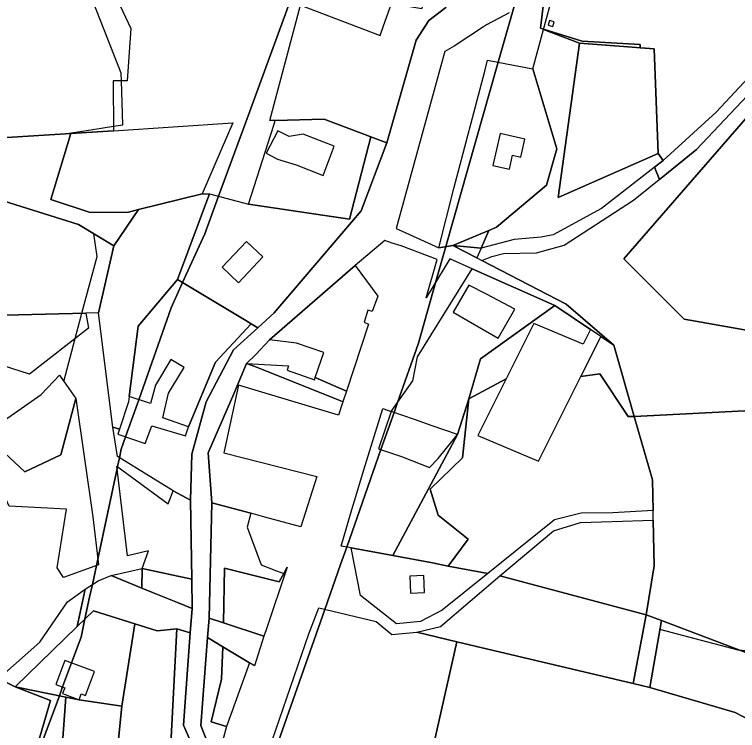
# Model space of a CAD drawing. Extents: x -477304 to -465429, y -1159113 to -1149210.
# Drawn here: x -475503.7 to -475278.7, y -1152741 to -1152518.2 of the extents above; entities that cross this region are included whole.
import ezdxf

# ---------------------------------------------------------------- set-up
doc = ezdxf.new("R2010")
doc.units = 0
for name, color, linetype in [('BPEJ_s', 7, 'Continuous'), ('orna_s', 7, 'Continuous'), ('PUPFL_s', 7, 'Continuous'), ('trav_porost_s', 7, 'Continuous'), ('voda_s', 7, 'Continuous'), ('zahrada_s', 7, 'Continuous')]:
    doc.layers.add(name, color=color, linetype=linetype)

msp = doc.modelspace()

# ---------------------------------------------------------------- linework, layer by layer
at = {"layer": 'BPEJ_s'}
for points in [[(-475264, -1152375.5), (-475303.5, -1152425), (-475328.5, -1152475), (-475335.64, -1152486.42), (-475335.89, -1152486.81), (-475339.31, -1152492.3), (-475343.5, -1152499), (-475346.66, -1152510.11), (-475353.17, -1152533.05), (-475369.47, -1152590.45), (-475372.55, -1152601.31), (-475378, -1152620.5), (-475384.48, -1152638.92), (-475385.59, -1152642.07), (-475389.65, -1152653.6), (-475400.33, -1152683.97), (-475402.22, -1152689.34), (-475407.14, -1152703.33), (-475421.69, -1152744.68)], [(-475256.23, -1152522.95), (-475291.41, -1152560.25), (-475303, -1152569.55), (-475304.54, -1152565.77), (-475301.78, -1152563.63), (-475303.39, -1152561.51), (-475304.59, -1152528.89), (-475308.95, -1152528.56), (-475309, -1152527.5), (-475327, -1152526.5), (-475339.1, -1152522.78), (-475340, -1152522.5), (-475335.64, -1152486.42), (-475328.5, -1152475), (-475303.5, -1152425), (-475264, -1152375.5)], [(-475547.72, -1152559.1), (-475488.03, -1152555.35), (-475481.93, -1152554.38), (-475472.88, -1152552.95), (-475470, -1152552.5), (-475470.42, -1152538.9), (-475470.5, -1152536.5), (-475493.5, -1152478), (-475495.59, -1152462.53), (-475496, -1152459.5), (-475479.5, -1152455), (-475476.06, -1152433.4), (-475496.4, -1152419.65), (-475521.37, -1152407.21)], [(-475547.72, -1152559.1), (-475488.03, -1152555.35), (-475481.93, -1152554.38), (-475472.88, -1152552.95), (-475470, -1152552.5), (-475470.42, -1152538.9), (-475470.5, -1152536.5), (-475493.5, -1152478), (-475495.59, -1152462.53), (-475496, -1152459.5), (-475479.5, -1152455), (-475476.06, -1152433.4), (-475496.4, -1152419.65), (-475521.37, -1152407.21)], [(-475346.66, -1152510.11), (-475343.5, -1152499), (-475339.31, -1152492.3), (-475335.89, -1152486.81), (-475335.64, -1152486.42), (-475340, -1152522.5), (-475339.1, -1152522.78), (-475327, -1152526.5), (-475309, -1152527.5), (-475308.95, -1152528.56), (-475304.59, -1152528.89), (-475303.39, -1152561.51), (-475301.78, -1152563.63), (-475304.54, -1152565.77), (-475303, -1152569.55), (-475291.41, -1152560.25), (-475256.23, -1152522.95)], [(-475408.89, -1152489.22), (-475431.76, -1152551.69), (-475440.21, -1152574.78), (-475444.5, -1152586.5), (-475451.42, -1152601.65), (-475455, -1152609.5), (-475465.07, -1152638.08), (-475469.15, -1152649.66), (-475470.5, -1152653.5), (-475471.06, -1152656.13), (-475471.66, -1152658.91), (-475471.78, -1152659.5), (-475477.81, -1152687.72), (-475478.23, -1152689.69), (-475479.5, -1152695.63), (-475480.35, -1152699.58), (-475481.79, -1152706.32), (-475483, -1152712), (-475485.97, -1152719.99), (-475488.76, -1152727.48), (-475489.77, -1152730.19), (-475500.69, -1152759.54)], [(-475500.69, -1152759.54), (-475489.77, -1152730.19), (-475488.76, -1152727.48), (-475485.97, -1152719.99), (-475483, -1152712), (-475481.79, -1152706.32), (-475480.35, -1152699.58), (-475479.5, -1152695.63), (-475478.23, -1152689.69), (-475477.81, -1152687.72), (-475471.78, -1152659.5), (-475471.66, -1152658.91), (-475471.06, -1152656.13), (-475470.5, -1152653.5), (-475469.15, -1152649.66), (-475465.07, -1152638.08), (-475455, -1152609.5), (-475451.42, -1152601.65), (-475444.5, -1152586.5), (-475440.21, -1152574.78), (-475431.76, -1152551.69), (-475408.89, -1152489.22)], [(-475421.69, -1152744.68), (-475407.14, -1152703.33), (-475402.22, -1152689.34), (-475400.33, -1152683.97), (-475389.65, -1152653.6), (-475385.59, -1152642.07), (-475384.48, -1152638.92), (-475378, -1152620.5), (-475372.55, -1152601.31), (-475369.47, -1152590.45), (-475353.17, -1152533.05), (-475346.66, -1152510.11)], [(-475146.11, -1152548.41), (-475147.47, -1152551.26), (-475149.33, -1152552.35), (-475150.08, -1152553.26), (-475148.4, -1152554.66), (-475152.94, -1152588.77), (-475155.44, -1152609.48), (-475149.5, -1152634.5), (-475142.27, -1152676.94), (-475142, -1152678.5), (-475185.5, -1152696.5), (-475202.94, -1152702.46), (-475206, -1152703.5), (-475212.72, -1152719.33), (-475213, -1152720), (-475223.6, -1152719.74), (-475254, -1152719), (-475278.05, -1152716.05), (-475278.5, -1152716), (-475302.84, -1152709.62), (-475305.99, -1152727.63), (-475279.36, -1152735.39), (-475267.5, -1152741.66)], [(-475513.13, -1152648.79), (-475495.44, -1152636.49), (-475489.7, -1152630.49), (-475488.35, -1152632.41), (-475484.83, -1152618.99), (-475483, -1152612), (-475482.78, -1152611.18), (-475478, -1152593.5), (-475479.05, -1152586.42), (-475483.8, -1152583.55), (-475546.33, -1152563.98)], [(-475483, -1152612), (-475482.78, -1152611.18), (-475478, -1152593.5), (-475479.05, -1152586.42), (-475483.8, -1152583.55), (-475546.33, -1152563.98)], [(-475513.13, -1152648.79), (-475495.44, -1152636.49), (-475489.7, -1152630.49), (-475488.35, -1152632.41), (-475484.83, -1152618.99), (-475483, -1152612)], [(-475142, -1152678.5), (-475185.5, -1152696.5), (-475202.94, -1152702.46), (-475206, -1152703.5), (-475212.72, -1152719.33), (-475213, -1152720), (-475223.6, -1152719.74), (-475254, -1152719), (-475278.05, -1152716.05), (-475278.5, -1152716), (-475302.84, -1152709.62), (-475305.99, -1152727.63), (-475279.36, -1152735.39), (-475267.5, -1152741.66)]]:
    msp.add_lwpolyline(points, dxfattribs=at)
at = {"layer": 'orna_s'}
for points in [[(-475431.77, -1152613.42), (-475452.99, -1152600.71), (-475443.01, -1152574.05), (-475430.9, -1152577.22), (-475399.46, -1152581.85), (-475392.83, -1152556.3), (-475387.87, -1152558.17), (-475395.84, -1152579.34), (-475422.9, -1152611), (-475428.03, -1152615.68), (-475430.02, -1152614.48)], [(-475431.51, -1152588.84), (-475439.07, -1152596.88), (-475433.96, -1152601.69), (-475426.39, -1152593.65)], [(-475374.31, -1152665.88), (-475364.3, -1152656.18), (-475362.32, -1152637.82), (-475350.7, -1152631.64), (-475351.29, -1152632.83), (-475359.52, -1152649.27), (-475340.6, -1152657.16), (-475327.41, -1152630.82), (-475321.56, -1152629.99), (-475312.72, -1152643.36), (-475310.83, -1152643.26), (-475305.15, -1152663.06), (-475304.95, -1152672.61), (-475317.49, -1152673.28), (-475327.3, -1152673.43), (-475335.62, -1152675.47), (-475356.44, -1152692.17), (-475368.75, -1152689.87), (-475362.55, -1152681.52), (-475371.82, -1152673.99)], [(-475304.89, -1152675.54), (-475304.6, -1152689.78), (-475307.16, -1152704.99), (-475352.71, -1152692.87), (-475335.93, -1152678.86), (-475327.56, -1152676.32), (-475317.74, -1152676.02)], [(-475426.08, -1152711.72), (-475438.64, -1152707.57), (-475438.38, -1152690.46), (-475421.32, -1152694.77), (-475419.9, -1152692.19), (-475418.81, -1152690.2), (-475425.41, -1152709.66)], [(-475453.25, -1152709.43), (-475459.33, -1152709.97), (-475466.26, -1152707.82), (-475479.19, -1152703.81), (-475484.22, -1152708.68), (-475481.7, -1152697.07), (-475477.69, -1152694.45), (-475473.67, -1152692.8), (-475464.09, -1152696.7), (-475460.79, -1152698.04), (-475453.01, -1152701.2), (-475448.46, -1152703.05), (-475449.1, -1152710.68)], [(-475488.76, -1152729.5), (-475483.62, -1152731.43), (-475487.74, -1152730.6), (-475503.55, -1152727.41), (-475484.22, -1152708.68), (-475479.19, -1152703.81), (-475466.26, -1152707.82), (-475470.29, -1152733.49), (-475483.62, -1152731.43), (-475482.95, -1152729.65), (-475481.64, -1152730.15), (-475478.84, -1152722.66), (-475488.05, -1152719.21), (-475490.85, -1152726.67), (-475488.1, -1152727.73)], [(-475430.58, -1152719.98), (-475438.91, -1152714.97), (-475443.64, -1152712.13), (-475443.17, -1152706.07), (-475438.64, -1152707.57), (-475426.08, -1152711.72), (-475429.06, -1152720.89)], [(-475474.41, -1152773.74), (-475470.29, -1152733.49), (-475466.26, -1152707.82), (-475459.33, -1152709.97), (-475453.25, -1152709.43), (-475455.35, -1152751.18), (-475459.14, -1152776.1), (-475463.5, -1152795.08), (-475471.52, -1152809.95), (-475482.63, -1152820.63), (-475482.23, -1152817.05), (-475481.05, -1152808.1), (-475480.01, -1152808.24), (-475479.28, -1152802.69)], [(-475430.58, -1152719.98), (-475437.73, -1152739.75), (-475442.55, -1152738.35), (-475439.25, -1152725.01), (-475438.91, -1152714.97)], [(-475492.49, -1152731.72), (-475503.36, -1152768.6), (-475537.87, -1152759.39), (-475508.67, -1152724.8), (-475503.55, -1152727.41)], [(-475488.91, -1152746.29), (-475487.74, -1152730.6), (-475483.62, -1152731.43), (-475470.29, -1152733.49), (-475474.41, -1152773.74), (-475491.45, -1152770.14)]]:
    msp.add_lwpolyline(points, close=True, dxfattribs=at)
at = {"layer": 'PUPFL_s'}
for points in [[(-475496.4, -1152419.65), (-475472.34, -1152435.92), (-475476.52, -1152459.12), (-475495.59, -1152462.53), (-475484.8, -1152485.64), (-475467.54, -1152522.6), (-475468.64, -1152538.9), (-475472.98, -1152538.9), (-475472.87, -1152554.39), (-475486.17, -1152555.23), (-475547.72, -1152559.1), (-475544.92, -1152516.32), (-475536.8, -1152500.86), (-475522.29, -1152482.15), (-475517.5, -1152474.52), (-475505.95, -1152443.71)], [(-475327.31, -1152479.71), (-475265.28, -1152504.9), (-475255.74, -1152517.88), (-475262.25, -1152523.9), (-475285.34, -1152548.57), (-475301.78, -1152563.63), (-475303.39, -1152561.51), (-475304.59, -1152528.89), (-475327.9, -1152527.1), (-475339.12, -1152522.84)], [(-475335.75, -1152520.45), (-475337.2, -1152520.07), (-475337.58, -1152521.52), (-475336.13, -1152521.9)], [(-475603.92, -1152619.42), (-475597.72, -1152632.56), (-475631.43, -1152639.13), (-475671.85, -1152582.07), (-475756.54, -1152588.61), (-475793.33, -1152644.02), (-475801.81, -1152637.65), (-475782.61, -1152609.87), (-475763.11, -1152577.59), (-475720.67, -1152575.24), (-475688.78, -1152572.02), (-475677.71, -1152573.32), (-475665.22, -1152581.09), (-475633.37, -1152615.35), (-475544.55, -1152612.7), (-475481.55, -1152611.15), (-475480.73, -1152615.77), (-475499.05, -1152630.14), (-475518.25, -1152623.98), (-475524.1, -1152630.78), (-475562.8, -1152623.77)], [(-475135.91, -1152674.89), (-475200.21, -1152695.68), (-475207.7, -1152714.26), (-475191.78, -1152718.55), (-475210.74, -1152719.26), (-475243.34, -1152720.48), (-475251.75, -1152720.8), (-475273.91, -1152717.63), (-475302.35, -1152706.82), (-475307.16, -1152704.99), (-475304.6, -1152689.78), (-475304.89, -1152675.54), (-475304.95, -1152672.61), (-475305.15, -1152663.06), (-475310.83, -1152643.26), (-475209.63, -1152638.17), (-475194.13, -1152605.29), (-475179.45, -1152587.19), (-475152.94, -1152588.77)], [(-475305.99, -1152727.63), (-475302.35, -1152706.82), (-475273.91, -1152717.63), (-475251.75, -1152720.8), (-475243.34, -1152720.48), (-475210.2, -1152757.89), (-475216.87, -1152778.07), (-475202.55, -1152805.3), (-475238.97, -1152771.86), (-475267.5, -1152741.66), (-475279.36, -1152735.39)]]:
    msp.add_lwpolyline(points, close=True, dxfattribs=at)
msp.add_lwpolyline([(-475546.33, -1152563.98), (-475483.8, -1152583.55), (-475472.83, -1152590.17), (-475477.57, -1152611.05), (-475481.55, -1152611.15), (-475544.55, -1152612.7)], dxfattribs=at)
at = {"layer": 'trav_porost_s'}
for points in [[(-475392.83, -1152556.3), (-475407.3, -1152550.74), (-475422.55, -1152551.15), (-475424.25, -1152551.2), (-475414.74, -1152515.33), (-475389.86, -1152524.78), (-475388.83, -1152521.69), (-475386.36, -1152514.79), (-475376.96, -1152516.33), (-475372.25, -1152504.78), (-475366.72, -1152506.32), (-475369.42, -1152516.07), (-475374.76, -1152520.03), (-475378.75, -1152526.25), (-475387.87, -1152558.17)], [(-475295.27, -1152613.03), (-475257.72, -1152619.61), (-475235.33, -1152618.28), (-475234.69, -1152614.43), (-475216.68, -1152617.41), (-475194.13, -1152605.29), (-475209.63, -1152638.17), (-475310.83, -1152643.26), (-475317.17, -1152621.14), (-475331.97, -1152608.4), (-475358.24, -1152594.73), (-475355.12, -1152593.51), (-475351.47, -1152592.55), (-475341.2, -1152592.4), (-475332.65, -1152590.02), (-475311.1, -1152576.04), (-475291.41, -1152560.25), (-475256.23, -1152522.95), (-475253.56, -1152520.85), (-475252.07, -1152522.88), (-475314.07, -1152594.24)], [(-475338.15, -1152571.35), (-475334.94, -1152559.97), (-475342.38, -1152535.13), (-475339.12, -1152522.84), (-475327.9, -1152527.1), (-475334.48, -1152575.2), (-475303.39, -1152561.51), (-475301.78, -1152563.63), (-475321, -1152578.56), (-475336.01, -1152586.77), (-475339.78, -1152587.54), (-475348.25, -1152588.27), (-475358.48, -1152590.93), (-475356.07, -1152585.41), (-475353.68, -1152584.42)], [(-475152.94, -1152588.77), (-475179.45, -1152587.19), (-475194.13, -1152605.29), (-475216.68, -1152617.41), (-475234.69, -1152614.43), (-475235.33, -1152618.28), (-475257.72, -1152619.61), (-475295.27, -1152613.03), (-475314.07, -1152594.24), (-475252.07, -1152522.88), (-475224.02, -1152538.6), (-475150.41, -1152552.98), (-475148.4, -1152554.66)], [(-475327.9, -1152527.1), (-475304.59, -1152528.89), (-475303.39, -1152561.51), (-475334.48, -1152575.2)], [(-475342.38, -1152535.13), (-475334.94, -1152559.97), (-475338.15, -1152571.35), (-475353.68, -1152584.42), (-475356.07, -1152585.41), (-475367.25, -1152590.05), (-475371.66, -1152590.85), (-475366.93, -1152572.39), (-475357.37, -1152535.88), (-475356.46, -1152532.42), (-475348.36, -1152533.98)], [(-475392.83, -1152556.3), (-475399.46, -1152581.85), (-475430.9, -1152577.22), (-475423.05, -1152552.7), (-475422.55, -1152551.15), (-475407.3, -1152550.74)], [(-475445.3, -1152573.97), (-475465.09, -1152578.92), (-475468.2, -1152579.7), (-475480.19, -1152579.81), (-475492.42, -1152575.77), (-475486.17, -1152555.23), (-475472.87, -1152554.39), (-475435.79, -1152551.96)], [(-475480.19, -1152579.81), (-475468.2, -1152579.7), (-475465.09, -1152578.92), (-475472.83, -1152590.17), (-475483.8, -1152583.55), (-475546.33, -1152563.98), (-475547.72, -1152559.1), (-475486.17, -1152555.23), (-475492.42, -1152575.77)], [(-475404.18, -1152559.21), (-475413.88, -1152555.48), (-475418.23, -1152556.21), (-475421.72, -1152554.37), (-475425.41, -1152561.4), (-475421.91, -1152563.23), (-475416.06, -1152565.04), (-475407.66, -1152568.27)], [(-475349.7, -1152566.39), (-475348.68, -1152561.99), (-475346.17, -1152562.56), (-475344.89, -1152557.01), (-475352.6, -1152555.24), (-475354.89, -1152565.2)], [(-475472.83, -1152590.17), (-475465.09, -1152578.92), (-475445.3, -1152573.97), (-475443.01, -1152574.05), (-475452.99, -1152600.71), (-475465.22, -1152615.25), (-475468.06, -1152637.12), (-475468.27, -1152638.75), (-475471, -1152647.29), (-475473.07, -1152646.63), (-475477.57, -1152611.05)], [(-475358.48, -1152590.93), (-475367.25, -1152590.05), (-475356.07, -1152585.41)], [(-475358.48, -1152590.93), (-475359.79, -1152593.93), (-475367.25, -1152590.05)], [(-475392.44, -1152610.64), (-475393.73, -1152610.18), (-475394.94, -1152613.97), (-475393.55, -1152614.57), (-475400.43, -1152635.47), (-475410.12, -1152631.13), (-475407.41, -1152623.44), (-475415.9, -1152620.45), (-475424.34, -1152619.41), (-475397.69, -1152596.36), (-475390.65, -1152605.83)], [(-475459.87, -1152633.57), (-475461.41, -1152639.25), (-475468.06, -1152637.12), (-475465.22, -1152615.25), (-475452.99, -1152600.71), (-475431.77, -1152613.42), (-475430.02, -1152614.48), (-475441.16, -1152626.41), (-475449.53, -1152646.56), (-475457.6, -1152643.71), (-475455.75, -1152636.06), (-475450.91, -1152628.05), (-475455.03, -1152625.56)], [(-475435.54, -1152622.52), (-475444.11, -1152638.71), (-475448.54, -1152655.06), (-475448.99, -1152669.34), (-475454.3, -1152666.48), (-475471.7, -1152655.74), (-475473.07, -1152646.63), (-475471, -1152647.29), (-475471.54, -1152648.84), (-475463.1, -1152651.73), (-475460.96, -1152646.18), (-475450.52, -1152649.29), (-475449.53, -1152646.56), (-475441.16, -1152626.41), (-475430.02, -1152614.48), (-475428.03, -1152615.68)], [(-475402.44, -1152638.36), (-475401.52, -1152638.73), (-475402.93, -1152642.86), (-475434.02, -1152633.53), (-475438.55, -1152654.65), (-475409.66, -1152661.97), (-475414.56, -1152677.69), (-475425.82, -1152674.63), (-475430.19, -1152673.44), (-475442.35, -1152670.13), (-475443.48, -1152654.62), (-475435.43, -1152636.21), (-475431.47, -1152626.8), (-475428.96, -1152627.8)], [(-475401.52, -1152638.73), (-475402.44, -1152638.36), (-475428.96, -1152627.8), (-475431.47, -1152626.8), (-475418.4, -1152627.54), (-475418.89, -1152628.94), (-475410.4, -1152631.93), (-475410.12, -1152631.13), (-475400.43, -1152635.47)], [(-475484.61, -1152637.73), (-475489.31, -1152655.26), (-475500.5, -1152660.55), (-475513.13, -1152648.79), (-475495.44, -1152636.49), (-475489.7, -1152630.49)], [(-475490.41, -1152690.43), (-475487.56, -1152672.1), (-475505.36, -1152671.17), (-475515.06, -1152650.04), (-475513.13, -1152648.79), (-475500.5, -1152660.55), (-475489.31, -1152655.26), (-475484.61, -1152637.73), (-475479.35, -1152674.57), (-475477.61, -1152689.46), (-475488.43, -1152693.38)], [(-475454.3, -1152666.48), (-475448.99, -1152669.34), (-475448.52, -1152693.94), (-475464.04, -1152690.59), (-475462.06, -1152685.1), (-475468.56, -1152686.62), (-475471.87, -1152658.75), (-475455.85, -1152670.52)], [(-475396.03, -1152698.98), (-475398.94, -1152684.23), (-475385.92, -1152686.53), (-475373.63, -1152688.86), (-475368.75, -1152689.87), (-475356.44, -1152692.17), (-475370.66, -1152703.58), (-475377.39, -1152707.07), (-475384.79, -1152707.8)], [(-475464.04, -1152690.59), (-475464.09, -1152696.7), (-475473.67, -1152692.8)], [(-475448.46, -1152703.05), (-475453.01, -1152701.2), (-475460.79, -1152698.04), (-475464.09, -1152696.7), (-475464.04, -1152690.59), (-475448.52, -1152693.94)], [(-475380.69, -1152692.98), (-475380.48, -1152698.3), (-475376.13, -1152698.13), (-475376.34, -1152692.81)], [(-475307.16, -1152704.99), (-475311.18, -1152726.4), (-475366.01, -1152713.43), (-475378.53, -1152710.47), (-475371.11, -1152708.66), (-475352.71, -1152692.87)], [(-475495.81, -1152713.55), (-475487.25, -1152700.99), (-475481.7, -1152697.07), (-475484.22, -1152708.68), (-475503.55, -1152727.41), (-475508.67, -1152724.8)], [(-475393.95, -1152753.43), (-475423.54, -1152744.1), (-475412.15, -1152710.92), (-475408.98, -1152702.9), (-475391.14, -1152707.11), (-475386.32, -1152711.18), (-475378.53, -1152710.47), (-475366.01, -1152713.43), (-475376.34, -1152758.98)], [(-475311.18, -1152726.4), (-475307.16, -1152704.99), (-475302.35, -1152706.82), (-475305.99, -1152727.63)], [(-475451.16, -1152739.41), (-475446.01, -1152751.01), (-475453.49, -1152775), (-475463.5, -1152795.08), (-475459.14, -1152776.1), (-475455.35, -1152751.18), (-475453.25, -1152709.43), (-475449.1, -1152710.68)], [(-475279.36, -1152735.39), (-475267.5, -1152741.66), (-475238.97, -1152771.86), (-475246.77, -1152833.38), (-475279.83, -1152815.27), (-475312.9, -1152807.3), (-475344.92, -1152806.82), (-475399.13, -1152790.1), (-475400.75, -1152786.24), (-475393.95, -1152753.43), (-475376.34, -1152758.98), (-475366.01, -1152713.43), (-475311.18, -1152726.4), (-475305.99, -1152727.63)], [(-475492.49, -1152731.72), (-475503.55, -1152727.41), (-475487.74, -1152730.6), (-475488.91, -1152746.29), (-475491.45, -1152770.14), (-475491.69, -1152771.47), (-475503.36, -1152768.6)]]:
    msp.add_lwpolyline(points, close=True, dxfattribs=at)
at = {"layer": 'voda_s'}
for points in [[(-475446.01, -1152751.01), (-475451.16, -1152739.41), (-475449.1, -1152710.68), (-475448.46, -1152703.05), (-475448.52, -1152693.94), (-475448.99, -1152669.34), (-475448.54, -1152655.06), (-475444.11, -1152638.71), (-475435.54, -1152622.52), (-475428.03, -1152615.68), (-475422.9, -1152611), (-475395.84, -1152579.34), (-475387.87, -1152558.17), (-475378.75, -1152526.25), (-475374.76, -1152520.03), (-475369.42, -1152516.07)], [(-475349.8, -1152517.74), (-475353.06, -1152519.45), (-475356.85, -1152521.43), (-475357.74, -1152522.07), (-475366.92, -1152528.03), (-475369.76, -1152529.72), (-475370.2, -1152531.15), (-475384.89, -1152584.8), (-475381.94, -1152586.11), (-475371.66, -1152590.85), (-475367.25, -1152590.05), (-475359.79, -1152593.93), (-475358.24, -1152594.73), (-475331.97, -1152608.4), (-475317.17, -1152621.14), (-475321.2, -1152618.42), (-475324.41, -1152616.25), (-475335.5, -1152608.76), (-475361.28, -1152597.35), (-475368.26, -1152594.26), (-475375.63, -1152606.37), (-475372.17, -1152594.47), (-475375.15, -1152593.33), (-475383.38, -1152590.25), (-475386.13, -1152589.33), (-475388.5, -1152588.54), (-475397.69, -1152596.36), (-475424.34, -1152619.41), (-475428.62, -1152624.03), (-475431.47, -1152626.8), (-475435.43, -1152636.21), (-475443.48, -1152654.62), (-475442.35, -1152670.13), (-475443.17, -1152706.07), (-475443.64, -1152712.13), (-475445.76, -1152739.47), (-475440.93, -1152751.63)]]:
    msp.add_lwpolyline(points, dxfattribs=at)
at = {"layer": 'zahrada_s'}
for points in [[(-475378.32, -1152624.73), (-475361.28, -1152597.35), (-475335.5, -1152608.76), (-475358.68, -1152625.36), (-475362.32, -1152637.82), (-475365.82, -1152648.94), (-475373.69, -1152646.23), (-475379.26, -1152644.26), (-475386.49, -1152641.76), (-475379.71, -1152632.18)], [(-475367.14, -1152610.87), (-475353.14, -1152618.91), (-475350.78, -1152614.81), (-475347.96, -1152609.91), (-475356.81, -1152605.29), (-475362.29, -1152602.43)], [(-475335.5, -1152608.76), (-475324.41, -1152616.25), (-475326.69, -1152620.8), (-475342.06, -1152614.39), (-475350.7, -1152631.64), (-475362.32, -1152637.82), (-475358.68, -1152625.36)], [(-475321.2, -1152618.42), (-475317.17, -1152621.14), (-475310.83, -1152643.26), (-475312.72, -1152643.36), (-475321.56, -1152629.99), (-475327.41, -1152630.82), (-475323.14, -1152622.28)], [(-475371.82, -1152673.99), (-475362.55, -1152681.52), (-475368.75, -1152689.87), (-475373.63, -1152688.86), (-475385.92, -1152686.53), (-475374.87, -1152665.81), (-475365.82, -1152648.94), (-475362.32, -1152637.82), (-475364.3, -1152656.18), (-475374.31, -1152665.88)], [(-475374.51, -1152659.18), (-475371.88, -1152656.37), (-475365.82, -1152648.94), (-475374.87, -1152665.81), (-475385.92, -1152686.53), (-475398.94, -1152684.23), (-475402.06, -1152683.65), (-475398.71, -1152672.3), (-475397.94, -1152669.56), (-475395.03, -1152659.88), (-475389.07, -1152640.8), (-475386.49, -1152641.76), (-475390.47, -1152653.32), (-475383.32, -1152655.79)], [(-475442.35, -1152670.13), (-475430.19, -1152673.44), (-475431.35, -1152677.71), (-475426.95, -1152689.47), (-475422.21, -1152691.3), (-475419.9, -1152692.19), (-475421.32, -1152694.77), (-475438.38, -1152690.46), (-475438.64, -1152707.57), (-475443.17, -1152706.07)], [(-475439.25, -1152725.01), (-475442.55, -1152738.35), (-475437.73, -1152739.75), (-475440.93, -1152751.63), (-475445.76, -1152739.47), (-475443.64, -1152712.13), (-475438.91, -1152714.97)]]:
    msp.add_lwpolyline(points, close=True, dxfattribs=at)

doc.saveas('drawing.dxf')
